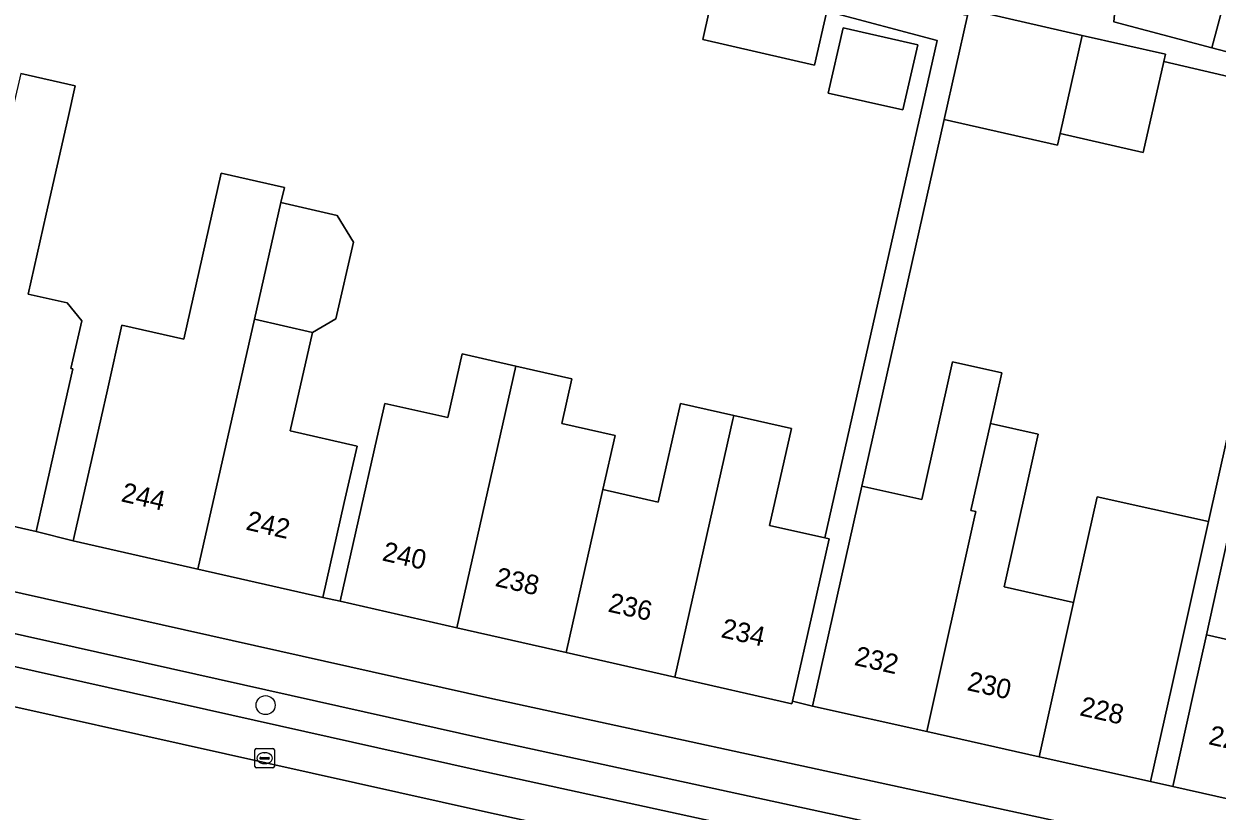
# Model space of a CAD drawing. Extents: x 158086 to 159499, y 382904 to 383981.
# Drawn here: x 158217.7 to 158278.9, y 383204.7 to 383245.1 of the extents above; entities that cross this region are included whole.
import ezdxf

# ---------------------------------------------------------------- set-up
doc = ezdxf.new("R2010")
doc.units = 0
for name, color, linetype in [('IMGEO_Berm_open', 7, 'Continuous'), ('IMGEO_Boom', 7, 'Continuous'), ('IMGEO_Erf', 7, 'Continuous'), ('IMGEO_Fietspad_gesloten', 7, 'Continuous'), ('IMGEO_Kolk', 7, 'Continuous'), ('IMGEO_Pand', 7, 'Continuous'), ('IMGEO_Pand_nummerreeks', 7, 'Continuous'), ('IMGEO_Parkeervlak_open', 7, 'Continuous'), ('IMGEO_Rijbaan_lokaal_gesloten', 7, 'Continuous'), ('IMGEO_Voetpad_open', 7, 'Continuous')]:
    doc.layers.add(name, color=color, linetype=linetype)

msp = doc.modelspace()

# ---------------------------------------------------------------- linework, layer by layer
at = {"layer": 'IMGEO_Berm_open'}
for points in [[(158276.869, 383198.965), (158310.165, 383191.768), (158320.914, 383189.662), (158321.216, 383191.287), (158309.726, 383193.572), (158241.35, 383208.396), (158202.859, 383217.005), (158187.053, 383220.294)], [(158186.095, 383218.765), (158192.996, 383217.388), (158201.806, 383215.545), (158240.906, 383206.806), (158256.997, 383203.295)]]:
    msp.add_lwpolyline(points, dxfattribs=at)
at = {"layer": 'IMGEO_Boom'}
msp.add_circle((158230.091, 383210.124), 0.489, dxfattribs=at)
at = {"layer": 'IMGEO_Erf'}
msp.add_lwpolyline([(158217.524, 383242.534), (158220.325, 383241.898), (158219.958, 383240.276), (158218.834, 383235.313), (158217.905, 383231.213), (158219.901, 383230.761), (158220.655, 383229.852), (158220.101, 383227.402), (158220.198, 383227.38), (158219.413, 383223.914), (158218.308, 383219.037), (158220.214, 383218.552), (158221.318, 383223.429), (158221.969, 383226.304), (158222.72, 383229.62), (158225.89, 383228.902), (158227.818, 383237.415), (158231.053, 383236.682), (158230.878, 383235.909), (158233.762, 383235.256), (158234.594, 383233.877), (158233.704, 383229.948), (158232.497, 383229.254), (158231.352, 383224.199), (158234.785, 383223.421), (158234.13, 383220.527), (158233.025, 383215.65), (158233.913, 383215.451), (158235.806, 383223.808), (158236.214, 383225.61), (158239.444, 383224.879), (158240.184, 383228.145), (158242.938, 383227.522), (158245.813, 383226.871), (158245.293, 383224.574), (158248.03, 383223.954), (158247.402, 383221.182), (158250.24, 383220.539), (158251.388, 383225.608), (158254.126, 383224.988), (158257.079, 383224.319), (158255.953, 383219.347), (158258.79, 383218.705), (158264.566, 383244.222), (158258.896, 383245.738), (158258.267, 383242.97), (158252.526, 383244.275), (158253.155, 383247.044)], dxfattribs=at)
for points in [[(158259.727, 383244.88), (158263.56, 383244.009), (158262.799, 383240.665), (158258.967, 383241.536)], [(158283.383, 383241.47), (158276.191, 383243.15), (158275.131, 383238.484), (158270.865, 383239.454), (158270.731, 383238.86), (158264.911, 383240.184), (158260.691, 383221.367), (158263.775, 383220.678), (158265.351, 383227.737), (158267.873, 383227.174), (158267.293, 383224.576), (158269.747, 383224.028), (158269.199, 383221.573), (158267.997, 383216.19), (158271.563, 383215.394), (158272.77, 383220.82), (158278.489, 383219.543)], [(158303.246, 383231.413), (158298.621, 383232.637), (158298.105, 383230.685), (158293.201, 383231.983), (158293.24, 383232.149), (158288.16, 383233.26), (158287.893, 383232.039), (158282.666, 383233.182), (158278.387, 383213.724), (158281.013, 383213.138), (158282.206, 383218.481), (158284.791, 383217.904), (158287.429, 383217.315), (158287.418, 383217.261), (158289.866, 383216.714), (158295.004, 383215.566), (158297.637, 383214.977), (158297.109, 383212.609), (158299.661, 383212.039)]]:
    msp.add_lwpolyline(points, close=True, dxfattribs=at)
at = {"layer": 'IMGEO_Fietspad_gesloten'}
for points in [[(158310.224, 383195.595), (158241.603, 383210.483), (158207.946, 383218.002), (158195.608, 383220.653), (158184.729, 383222.86)], [(158187.053, 383220.294), (158202.859, 383217.005), (158241.35, 383208.396), (158309.726, 383193.572), (158321.216, 383191.287), (158327.206, 383190.282)]]:
    msp.add_lwpolyline(points, dxfattribs=at)
at = {"layer": 'IMGEO_Kolk'}
for p, q in [((158229.541, 383206.976), (158229.541, 383207.828)), ((158229.616, 383207.902), (158230.468, 383207.902)), ((158230.029, 383207.682), (158230.054, 383207.682)), ((158230.542, 383207.828), (158230.542, 383206.976)), ((158229.8, 383207.396), (158229.8, 383207.408)), ((158230.238, 383207.359), (158229.84, 383207.359)), ((158229.843, 383207.445), (158230.241, 383207.445)), ((158230.052, 383207.122), (158230.027, 383207.122)), ((158230.284, 383207.408), (158230.284, 383207.396)), ((158230.468, 383206.902), (158229.616, 383206.902))]:
    msp.add_line(p, q, dxfattribs=at)
for points in [[(158229.541, 383206.976), (158229.541, 383207.828)], [(158229.616, 383207.902), (158230.468, 383207.902)], [(158230.542, 383207.828), (158230.542, 383206.976)], [(158230.468, 383206.902), (158229.616, 383206.902)]]:
    msp.add_lwpolyline(points, dxfattribs=at)
for centre, radius, start, end in [((158229.618, 383207.826), 0.0765, 91.55205, 178.44795), ((158229.618, 383207.826), 0.0765, 91.55205, 178.44795), ((158230.466, 383207.826), 0.0765, 1.55205, 88.44795), ((158230.466, 383207.826), 0.0765, 1.55205, 88.44795), ((158229.618, 383206.978), 0.0765, 181.55205, 268.44795), ((158229.618, 383206.978), 0.0765, 181.55205, 268.44795), ((158229.84, 383207.405), 0.0403, 85.87752, 175.75265), ((158229.837, 383207.395), 0.0366, 178.93798, 274.71019), ((158230.241, 383207.402), 0.043, 264.86636, 352.45326), ((158230.245, 383207.407), 0.0386, 1.73085, 96.63898), ((158230.466, 383206.978), 0.0765, 271.55205, 358.44795), ((158230.466, 383206.978), 0.0765, 271.55205, 358.44795)]:
    msp.add_arc(centre, radius, start, end, dxfattribs=at)
for centre, major_axis, ratio, start_param, end_param in [((158230.028, 383207.402), (-0.387, 0.002), 0.722429, 4.712389, 7.853982), ((158230.053, 383207.402), (-0.39, 0.002), 0.717154, 1.570796, 4.712389)]:
    msp.add_ellipse(centre, major_axis=major_axis, ratio=ratio, start_param=start_param, end_param=end_param, dxfattribs=at)
at = {"layer": 'IMGEO_Pand'}
for points in [[(158279.491, 383246.996), (158273.927, 383248.468), (158273.888, 383248.033), (158273.633, 383245.192), (158278.661, 383243.862)], [(158258.896, 383245.738), (158253.155, 383247.044), (158252.526, 383244.275), (158258.267, 383242.97)], [(158283.871, 383245.837), (158279.491, 383246.996), (158278.661, 383243.862), (158283.429, 383242.6)], [(158272.004, 383244.494), (158266.192, 383245.815), (158266.121, 383245.505), (158264.911, 383240.184), (158270.731, 383238.86), (158270.865, 383239.454)], [(158262.799, 383240.665), (158263.56, 383244.009), (158259.727, 383244.88), (158258.967, 383241.536)], [(158276.191, 383243.15), (158276.276, 383243.522), (158272.004, 383244.494), (158270.865, 383239.454), (158275.131, 383238.484)], [(158217.121, 383240.756), (158216.03, 383235.948), (158215.779, 383234.843), (158215.109, 383231.893), (158212.513, 383220.349), (158218.308, 383219.037), (158219.413, 383223.914), (158220.198, 383227.38), (158220.101, 383227.402), (158220.655, 383229.852), (158219.901, 383230.761), (158217.905, 383231.213), (158218.834, 383235.313), (158219.958, 383240.276), (158220.325, 383241.898), (158217.524, 383242.534), (158217.156, 383240.912)], [(158229.524, 383229.927), (158230.878, 383235.909), (158231.053, 383236.682), (158227.818, 383237.415), (158225.89, 383228.902), (158222.72, 383229.62), (158221.969, 383226.304), (158221.318, 383223.429), (158220.214, 383218.552), (158226.62, 383217.101)], [(158230.878, 383235.909), (158229.524, 383229.927), (158232.497, 383229.254), (158233.704, 383229.948), (158234.594, 383233.877), (158233.762, 383235.256)], [(158229.524, 383229.927), (158226.62, 383217.101), (158233.025, 383215.65), (158234.13, 383220.527), (158234.785, 383223.421), (158231.352, 383224.199), (158232.497, 383229.254)], [(158242.938, 383227.522), (158240.184, 383228.145), (158239.444, 383224.879), (158236.214, 383225.61), (158235.806, 383223.808), (158233.913, 383215.451), (158239.898, 383214.095)], [(158247.402, 383221.182), (158248.03, 383223.954), (158245.293, 383224.574), (158245.813, 383226.871), (158242.938, 383227.522), (158239.898, 383214.095), (158245.51, 383212.824)], [(158267.293, 383224.576), (158267.873, 383227.174), (158265.351, 383227.737), (158263.775, 383220.678), (158260.691, 383221.367), (158258.169, 383210.075), (158264.034, 383208.766), (158266.483, 383219.773), (158266.547, 383220.059), (158266.296, 383220.115)], [(158245.51, 383212.824), (158251.088, 383211.561), (158254.08, 383224.774), (158254.126, 383224.988), (158251.388, 383225.608), (158250.24, 383220.539), (158247.402, 383221.182)], [(158259.019, 383218.653), (158258.79, 383218.705), (158255.953, 383219.347), (158257.079, 383224.319), (158254.126, 383224.988), (158254.08, 383224.774), (158251.088, 383211.561), (158257.103, 383210.198), (158257.133, 383210.332), (158258.208, 383215.075)], [(158271.563, 383215.394), (158267.997, 383216.19), (158269.199, 383221.573), (158269.747, 383224.028), (158267.293, 383224.576), (158266.296, 383220.115), (158266.547, 383220.059), (158266.483, 383219.773), (158264.034, 383208.766), (158269.802, 383207.478)], [(158278.489, 383219.543), (158272.77, 383220.82), (158271.563, 383215.394), (158269.802, 383207.478), (158275.511, 383206.204), (158276.601, 383211.084)], [(158284.791, 383217.904), (158282.206, 383218.481), (158281.013, 383213.138), (158278.387, 383213.724), (158277.74, 383210.824), (158276.65, 383205.944), (158281.908, 383204.77)]]:
    msp.add_lwpolyline(points, close=True, dxfattribs=at)
at = {"layer": 'IMGEO_Parkeervlak_open'}
for points in [[(158175.54, 383218.731), (158201.478, 383213.544), (158241.385, 383204.641), (158259.571, 383200.688)], [(158256.997, 383203.295), (158240.906, 383206.806), (158201.806, 383215.545), (158192.996, 383217.388), (158186.095, 383218.765)]]:
    msp.add_lwpolyline(points, dxfattribs=at)
at = {"layer": 'IMGEO_Rijbaan_lokaal_gesloten'}
msp.add_lwpolyline([(158174.939, 383212.762), (158206.139, 383206.386), (158258.327, 383194.843), (158258.527, 383194.795), (158259.738, 383200.649), (158259.571, 383200.688), (158241.385, 383204.641), (158201.478, 383213.544), (158175.54, 383218.731)], dxfattribs=at)
at = {"layer": 'IMGEO_Voetpad_open'}
for points in [[(158283.429, 383242.6), (158278.661, 383243.862), (158273.633, 383245.192), (158273.888, 383248.033), (158273.927, 383248.468), (158275.225, 383258.544)], [(158266.192, 383245.815), (158272.004, 383244.494), (158276.276, 383243.522), (158276.191, 383243.15), (158283.383, 383241.47), (158278.489, 383219.543), (158276.601, 383211.084), (158275.511, 383206.204), (158276.65, 383205.944), (158277.74, 383210.824), (158278.387, 383213.724), (158282.666, 383233.182)], [(158184.729, 383222.86), (158195.608, 383220.653), (158207.946, 383218.002), (158241.603, 383210.483), (158310.224, 383195.595)], [(158281.908, 383204.77), (158276.65, 383205.944), (158275.511, 383206.204), (158269.802, 383207.478), (158264.034, 383208.766), (158258.169, 383210.075), (158257.133, 383210.332), (158257.103, 383210.198), (158251.088, 383211.561), (158245.51, 383212.824), (158239.898, 383214.095), (158233.913, 383215.451), (158233.025, 383215.65), (158226.62, 383217.101), (158220.214, 383218.552), (158218.308, 383219.037), (158212.513, 383220.349)]]:
    msp.add_lwpolyline(points, dxfattribs=at)
msp.add_lwpolyline([(158260.691, 383221.367), (158264.911, 383240.184), (158266.121, 383245.505), (158265.983, 383245.537), (158253.27, 383248.896), (158252.848, 383247.2), (158253.155, 383247.044), (158258.896, 383245.738), (158264.566, 383244.222), (158258.79, 383218.705), (158259.019, 383218.653), (158258.208, 383215.075), (158257.133, 383210.332), (158258.169, 383210.075)], close=True, dxfattribs=at)

# ---------------------------------------------------------------- texts
at = {"layer": 'IMGEO_Pand_nummerreeks'}
for s, rotation, p in [('244', 347.2345, (158222.629, 383220.589)), ('242', 347.23653, (158229.032, 383219.139)), ('240', 347.24023, (158236.028, 383217.556)), ('238', 347.24023, (158241.826, 383216.243)), ('236', 347.23227, (158247.621, 383214.931)), ('234', 347.2345, (158253.418, 383213.617)), ('232', 347.41785, (158260.261, 383212.19)), ('230', 347.41785, (158266.048, 383210.899)), ('228', 347.41785, (158271.828, 383209.609)), ('226', 347.41785, (158278.443, 383208.125))]:
    msp.add_text(s, height=1, rotation=rotation, dxfattribs=at).set_placement(p)

doc.saveas('drawing.dxf')
